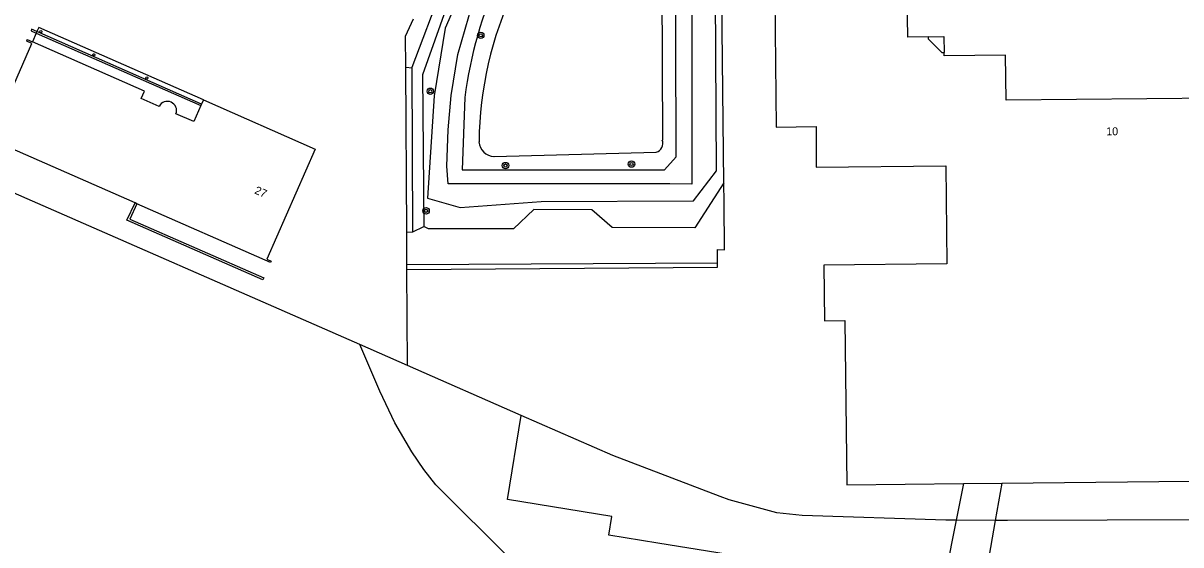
# Model space of a CAD drawing. Extents: x 131000 to 133013, y 393000 to 396501.
# Drawn here: x 131810.6 to 131954.7, y 394797.3 to 394862.3 of the extents above; entities that cross this region are included whole.
import ezdxf

# ---------------------------------------------------------------- set-up
doc = ezdxf.new("R2010")
doc.units = 0
for name, color, linetype in [('gg-afsc-hekwerk', 7, 'Continuous'), ('gg-afsc-muur', 7, 'Continuous'), ('gg-anno-huisnummerreeks BGT', 7, 'Continuous'), ('gg-bbg-hoofdgebouw', 7, 'Continuous'), ('gg-bbg-luifel en loopbrug', 7, 'Continuous'), ('gg-bbg-onder overbouw', 7, 'Continuous'), ('gg-bbg-pand overbouw', 7, 'Continuous'), ('gg-bbg-pilaar onder overbouw', 7, 'Continuous'), ('gg-knt-BGT kruinlijn', 7, 'Continuous'), ('gg-knt-bovenkant onderkant talud', 7, 'Continuous'), ('gg-kntw-bovenkant insteek waterloop', 7, 'Continuous'), ('gt-grn-groengrens', 7, 'Continuous'), ('gt-symb-boom', 7, 'Continuous'), ('gx-grn-maaiveld', 7, 'Continuous')]:
    doc.layers.add(name, color=color, linetype=linetype)

# ---------------------------------------------------------------- blocks, each defined once
blk = doc.blocks.new('gt0-BOOM')
at = {"layer": 'gt-symb-boom'}
for radius in [0.4, 0.2]:
    blk.add_circle((0, 0), radius, dxfattribs=at)

msp = doc.modelspace()

# ---------------------------------------------------------------- linework, layer by layer
at = {"layer": 'gg-afsc-hekwerk'}
for p, q in [((131858.33, 394836.29), (131858.22, 394856.78)), ((131852.49, 394822.28), (131796.93, 394846.64)), ((131897.86, 394839.92), (131897.83, 394842.45)), ((131858.36, 394832.25), (131858.33, 394836.29)), ((131858.36, 394832.25), (131897.03, 394832.47)), ((131858.36, 394831.64), (131858.36, 394832.25)), ((131858.43, 394819.67), (131858.36, 394831.64)), ((131858.43, 394819.67), (131852.49, 394822.28)), ((131872.59, 394813.46), (131858.43, 394819.67)), ((131931.62, 394800.37), (131926.74, 394800.39)), ((131933.15, 394800.36), (131931.62, 394800.37)), ((131963.3, 394800.49), (131933.15, 394800.36))]:
    msp.add_line(p, q, dxfattribs=at)
for points in [[(131897.83, 394842.45), (131897.49, 394873.07), (131898.03, 394873.07)], [(131858.22, 394856.78), (131858.19, 394860.7), (131859.16, 394862.86)], [(131897.03, 394832.47), (131897.01, 394834.12), (131897.92, 394834.08), (131897.86, 394839.92)], [(131897.38, 394803.37), (131884, 394808.46), (131872.59, 394813.46)], [(131926.74, 394800.39), (131925.48, 394800.4), (131907.59, 394800.99), (131904.41, 394801.31), (131898.5, 394802.95), (131897.38, 394803.37)]]:
    msp.add_lwpolyline(points, dxfattribs=at)
at = {"layer": 'gg-afsc-muur'}
for p, q in [((131812.21, 394861.08), (131832.7, 394852.05)), ((131832.78, 394852.24), (131812.29, 394861.27))]:
    msp.add_line(p, q, dxfattribs=at)
for points in [[(131812.29, 394861.27), (131811.63, 394861.56), (131811.56, 394861.36), (131812.21, 394861.08)], [(131824.73, 394839.82), (131823.85, 394837.9), (131840.52, 394830.58), (131840.4, 394830.33), (131823.49, 394837.78), (131824.5, 394839.92)]]:
    msp.add_lwpolyline(points, dxfattribs=at)
at = {"layer": 'gg-bbg-hoofdgebouw'}
for p, q in [((131824.73, 394839.82), (131824.5, 394839.92)), ((131927.65, 394804.97), (131932.43, 394805.02))]:
    msp.add_line(p, q, dxfattribs=at)
for points in [[(131923.25, 394860.63), (131920.71, 394860.59), (131920.63, 394865.53), (131904.15, 394865.36), (131904.34, 394849.38), (131909.3, 394849.46), (131909.31, 394844.37), (131925.48, 394844.55), (131925.58, 394832.33), (131910.27, 394832.16), (131910.34, 394825.23), (131912.88, 394825.26), (131913.12, 394804.82), (131927.65, 394804.97)], [(131824.5, 394839.92), (131806.43, 394847.86), (131811.66, 394859.79), (131811.02, 394860.08), (131811.09, 394860.28), (131811.73, 394859.99)], [(131932.43, 394805.02), (131959.77, 394805.29), (131959.26, 394852.99), (131932.97, 394852.71), (131932.91, 394858.32), (131925.27, 394858.24), (131925.27, 394858.66)], [(131833.03, 394852.79), (131846.93, 394846.64), (131840.9, 394832.94), (131841.47, 394832.69), (131841.38, 394832.5), (131824.73, 394839.82)]]:
    msp.add_lwpolyline(points, dxfattribs=at)
at = {"layer": 'gg-bbg-luifel en loopbrug'}
for p, q in [((131927.65, 394804.97), (131926.74, 394800.39)), ((131932.43, 394805.02), (131931.62, 394800.37))]:
    msp.add_line(p, q, dxfattribs=at)
for points in [[(131926.74, 394800.39), (131918.67, 394759.69), (131904.16, 394762.01), (131902.18, 394749.71), (131922.66, 394746.43)], [(131931.62, 394800.37), (131927.02, 394773.94), (131927.06, 394773.94)]]:
    msp.add_lwpolyline(points, dxfattribs=at)
at = {"layer": 'gg-bbg-onder overbouw'}
for p, q in [((131832.78, 394852.24), (131832.7, 394852.05)), ((131833.03, 394852.79), (131832.78, 394852.24))]:
    msp.add_line(p, q, dxfattribs=at)
for points in [[(131827.51, 394851.95), (131825.28, 394852.93), (131825.68, 394853.84), (131811.73, 394859.99)], [(131923.25, 394860.63), (131923.25, 394860.35), (131924.95, 394858.65), (131925.27, 394858.66)], [(131832.7, 394852.05), (131831.82, 394850.06), (131829.6, 394851.02)]]:
    msp.add_lwpolyline(points, dxfattribs=at)
msp.add_arc((131828.53, 394851.44), 1.14, 338.6099, 153.7201, dxfattribs=at)
at = {"layer": 'gg-bbg-pand overbouw'}
for p, q in [((131812.21, 394861.08), (131811.73, 394859.99)), ((131812.29, 394861.27), (131812.21, 394861.08))]:
    msp.add_line(p, q, dxfattribs=at)
for points in [[(131833.03, 394852.79), (131812.52, 394861.79), (131812.29, 394861.27)], [(131923.25, 394860.63), (131925.22, 394860.66), (131925.27, 394858.66)]]:
    msp.add_lwpolyline(points, dxfattribs=at)
at = {"layer": 'gg-bbg-pilaar onder overbouw'}
for points in [[(131812.87, 394861.15), (131812.79, 394861.12), (131812.7, 394861.14), (131812.65, 394861.21), (131812.64, 394861.29), (131812.69, 394861.36), (131812.77, 394861.4), (131812.86, 394861.37), (131812.91, 394861.31), (131812.91, 394861.22), (131812.87, 394861.15)], [(131819.46, 394858.27), (131819.37, 394858.24), (131819.29, 394858.26), (131819.24, 394858.33), (131819.23, 394858.41), (131819.28, 394858.49), (131819.36, 394858.52), (131819.44, 394858.49), (131819.5, 394858.43), (131819.5, 394858.34), (131819.46, 394858.27)], [(131826.05, 394855.38), (131825.97, 394855.35), (131825.89, 394855.37), (131825.83, 394855.44), (131825.83, 394855.53), (131825.88, 394855.6), (131825.96, 394855.63), (131826.04, 394855.61), (131826.1, 394855.54), (131826.1, 394855.45), (131826.05, 394855.38)]]:
    msp.add_lwpolyline(points, dxfattribs=at)
at = {"layer": 'gg-knt-BGT kruinlijn'}
msp.add_lwpolyline([(131920.82, 394906.49), (131882.78, 394906.6), (131863.12, 394861.69), (131861.74, 394853.27), (131860.93, 394840.52), (131865, 394839.35), (131875.06, 394840.1), (131894.03, 394840.18), (131896.89, 394843.94), (131896.72, 394873.16), (131897.53, 394874.68), (131915.55, 394874.46), (131919.12, 394878.98)], dxfattribs=at)
at = {"layer": 'gg-knt-bovenkant onderkant talud'}
msp.add_lwpolyline([(131865.57, 394853.08), (131865.23, 394844.07), (131890.41, 394844.07), (131891.89, 394845.65), (131891.79, 394875.57), (131895.06, 394879.47), (131913.58, 394879.2), (131916.68, 394882.9)], dxfattribs=at)
msp.add_arc((131920.17, 394845.83), 55.08, 155.9781, 172.4404, dxfattribs=at)
at = {"layer": 'gg-kntw-bovenkant insteek waterloop'}
msp.add_line((131869.2, 394845.71), (131889.41, 394846.24), dxfattribs=at)
msp.add_lwpolyline([(131887.43, 394901.15), (131916.95, 394901.03), (131918.78, 394899.11), (131917.97, 394886.64), (131913.36, 394881.12), (131894.25, 394880.97), (131890.04, 394876.5), (131890.16, 394847.75)], dxfattribs=at)
for centre, radius, start, end in [((131913.63, 394846.96), 46.3, 155.0137, 179.2864), ((131869.3, 394847.68), 1.98, 184.1253, 267.0197), ((131889.07, 394847.35), 1.16, 286.866, 20.3973)]:
    msp.add_arc(centre, radius, start, end, dxfattribs=at)
at = {"layer": 'gt-grn-groengrens'}
for p, q in [((131858.99, 394856.73), (131858.22, 394856.78)), ((131859.1, 394836.32), (131858.99, 394856.73)), ((131858.33, 394836.29), (131859.1, 394836.32)), ((131859.1, 394836.32), (131860.48, 394836.99))]:
    msp.add_line(p, q, dxfattribs=at)
for points in [[(131920.82, 394906.49), (131920.91, 394907.99), (131920.88, 394907.99), (131920.88, 394908.01), (131894.26, 394908.05), (131892.56, 394906.99), (131882.07, 394907.27), (131878.71, 394900.09), (131876.49, 394897.88), (131864.57, 394869.77), (131864.05, 394866.44), (131860.31, 394855.88), (131860.48, 394836.99)], [(131919.12, 394878.98), (131917.36, 394880.46), (131914.37, 394877.41), (131896.04, 394877.2), (131893.83, 394874.23), (131893.83, 394842.26), (131891.1, 394842.3), (131863.48, 394842.3), (131863.31, 394844.5), (131863.48, 394849.03), (131863.87, 394853.32), (131864.71, 394858.43), (131866.52, 394864.74), (131868.49, 394869.42), (131876.01, 394886.99), (131883.69, 394904.69), (131888.86, 394904.65), (131920.8, 394904.46)], [(131858.99, 394856.73), (131858.99, 394856.84), (131862.79, 394866.86), (131863.21, 394870.15), (131875.3, 394898.68)], [(131897.83, 394842.45), (131894.19, 394836.84), (131883.92, 394836.85), (131881.38, 394839.07), (131874.16, 394839.12), (131871.61, 394836.72), (131861.04, 394836.68), (131860.48, 394836.99)], [(131858.36, 394831.64), (131897.04, 394831.93), (131897.03, 394832.47)]]:
    msp.add_lwpolyline(points, dxfattribs=at)
at = {"layer": 'gx-grn-maaiveld'}
for points in [[(131833.23, 394730.04), (131871.68, 394724.06), (131873.36, 394724.11), (131874.41, 394724.58), (131875.01, 394725.24), (131875.7, 394726.26), (131876.12, 394727.58), (131876.42, 394729.52), (131884.28, 394779.24), (131884.22, 394781.27), (131883.9, 394782.4), (131883.4, 394783.31), (131880.67, 394786.16), (131861.95, 394804.8), (131860.45, 394806.73), (131858.96, 394808.93), (131856.87, 394812.52), (131854.97, 394816.47), (131852.49, 394822.28)], [(131977.71, 394783.36), (131889.6, 394797.56), (131883.5, 394798.55), (131883.87, 394800.88), (131870.9, 394802.97), (131872.59, 394813.46)]]:
    msp.add_lwpolyline(points, dxfattribs=at)

# ---------------------------------------------------------------- block references
at = {"layer": 'gt-symb-boom'}
for p in [(131867.55, 394860.8), (131861.27, 394853.84), (131870.63, 394844.58), (131886.32, 394844.77), (131860.74, 394838.94)]:
    msp.add_blockref('gt0-BOOM', p, dxfattribs=at)

# ---------------------------------------------------------------- texts
at = {"layer": 'gg-anno-huisnummerreeks BGT'}
for s, rotation, p in [('10', 0.6, (131945.43, 394848.34)), ('27', 336.2, (131839.29, 394841.14))]:
    msp.add_text(s, height=1, rotation=rotation, dxfattribs=at).set_placement(p)

doc.saveas('drawing.dxf')
